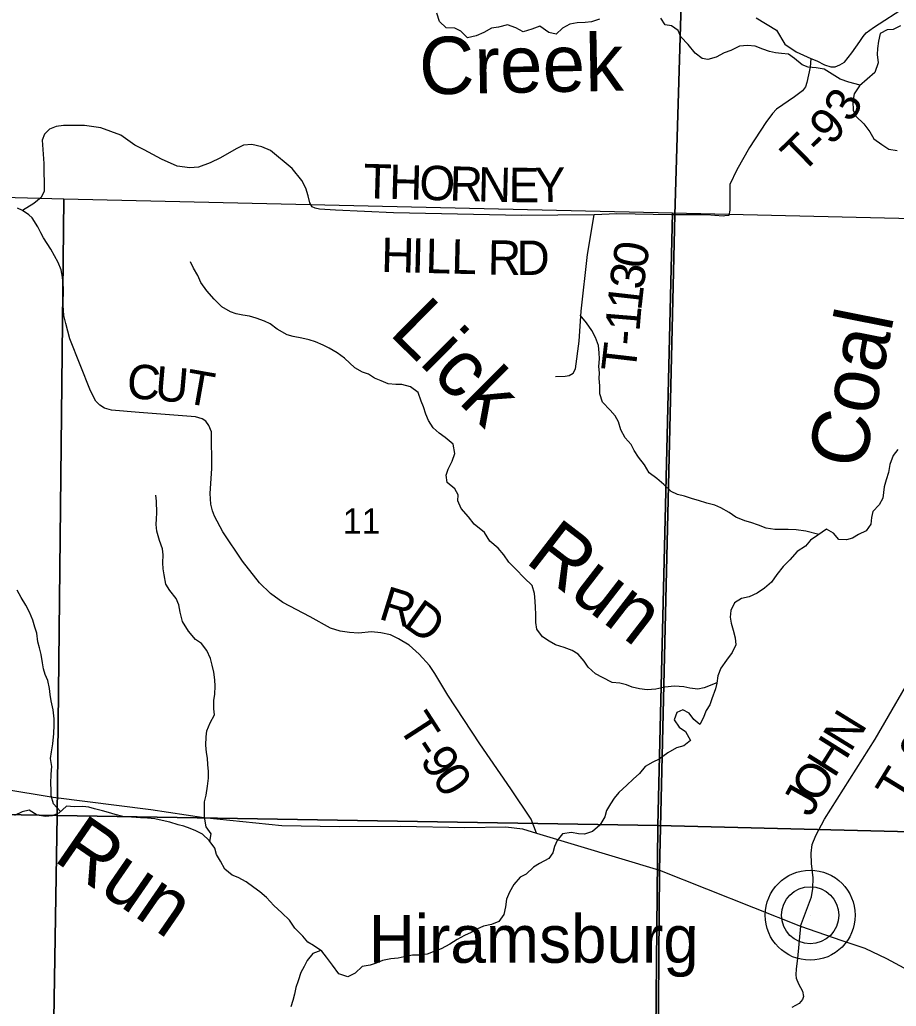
# Model space of a CAD drawing. Extents: x 2043100 to 2470832, y 443715 to 810583.
# Drawn here: x 2215610 to 2223259, y 659112 to 667723 of the extents above; entities that cross this region are included whole.
import ezdxf

# ---------------------------------------------------------------- set-up
doc = ezdxf.new("R2010")
doc.units = 0
for name, color, linetype in [('GM_X_County_Road', 7, 'Continuous'), ('GM_X_Minor_River', 7, 'Continuous'), ('GM_X_Minor_River_Text', 7, 'Continuous'), ('GM_X_Section', 7, 'Continuous'), ('GM_X_Section_Text', 7, 'Continuous'), ('GM_X_State_Route', 7, 'Continuous'), ('GM_X_Township', 7, 'Continuous'), ('GM_X_Township_Road', 7, 'Continuous'), ('GM_X_Township_Road_Text', 7, 'Continuous'), ('GM_X_Unincorporated', 7, 'Continuous'), ('GM_X_Unincorporated_Location', 7, 'Continuous'), ('GM_X_Unincorporated_Text', 7, 'Continuous')]:
    doc.layers.add(name, color=color, linetype=linetype)

msp = doc.modelspace()

# ---------------------------------------------------------------- linework, layer by layer
at = {"layer": 'GM_X_County_Road'}
for points in [[(2222035.8, 667738.3), (2222214.4, 667630.6), (2222286, 667510.4), (2222385.2, 667442), (2222512.2, 667384.2), (2222566.5, 667363.1), (2222633.1, 667330.2), (2222687.4, 667313.2), (2222725.4, 667311.8), (2222767.1, 667328.6), (2222806.7, 667353.4), (2222871.3, 667434.7), (2222941.6, 667534.1), (2222970.9, 667576.7), (2222996.3, 667609.2), (2223059.6, 667654.4), (2223348.3, 667841.9)], [(2222422, 659810.2), (2222396.1, 659527.9), (2222384.2, 659437.7), (2222382.2, 659385.6), (2222384.2, 659355.5), (2222406.3, 659307.5), (2222440.3, 659243.4), (2222450.4, 659197.4), (2222440.4, 659169.3), (2222412.4, 659137.2), (2222348.5, 659101.1)]]:
    msp.add_lwpolyline(points, dxfattribs=at)
at = {"layer": 'GM_X_Minor_River'}
for points in [[(2220669.2, 667727.8), (2220599.3, 667703.5), (2220543.3, 667699.3), (2220475.3, 667697.1), (2220411.4, 667682.9), (2220347.5, 667650.6), (2220289.7, 667598.4), (2220225.7, 667612.2), (2220147.6, 667668), (2220079.7, 667641.7), (2220001.8, 667617.4), (2219937.7, 667651.2), (2219865.6, 667679), (2219787.7, 667658.7), (2219725.8, 667650.5), (2219659.9, 667610.2), (2219592, 667582), (2219516.1, 667565.7), (2219458, 667623.6), (2219405.9, 667649.4), (2219331.9, 667653.2), (2219271.8, 667709), (2219249.6, 667779)], [(2222944.6, 667150.6), (2222843.9, 667178.6), (2222769.9, 667204.4), (2222629.7, 667292), (2222559.7, 667303.8), (2222489.7, 667309.5), (2222437.6, 667329.4), (2222369.5, 667383.2), (2222319.4, 667421.1), (2222257.4, 667428.9), (2222205.4, 667434.7), (2222153.4, 667446.5), (2222095.4, 667466.4), (2222027.3, 667492.2), (2221961.3, 667497.9), (2221889.4, 667493.7), (2221815.5, 667455.4), (2221755.6, 667433.2), (2221687.7, 667396.9), (2221615.8, 667376.7), (2221565.8, 667384.5), (2221503.7, 667432.3), (2221443.5, 667506.2), (2221379.3, 667574), (2221355.2, 667630), (2221297.1, 667669.9), (2221243.1, 667677.7), (2221202.9, 667737.6)], [(2223296.3, 667668.6), (2223230.4, 667636.4), (2223178.4, 667634.2), (2223118.6, 667602), (2223102.8, 667535.8), (2223095, 667471.8), (2223093.1, 667419.7), (2223101.3, 667347.7), (2223071.6, 667261.5), (2223005.8, 667203.2), (2222938, 667144.9), (2222890.2, 667076.7), (2222878.4, 667010.6), (2222882.7, 666932.5), (2222904.8, 666880.5), (2222975, 666814.7), (2223027.2, 666744.8), (2223063.3, 666682.9), (2223131.5, 666633), (2223193.6, 666593.2), (2223265.6, 666581.4)], [(2221692.8, 661935), (2221582.5, 661891.8), (2221526.6, 661879.6), (2221458.6, 661887.4), (2221404.6, 661899.2), (2221324.6, 661905), (2221240.6, 661896.7), (2221160.7, 661880.4), (2221084.8, 661874.1), (2221016.8, 661883.9), (2220954.7, 661897.7), (2220904.7, 661917.5), (2220846.7, 661931.4), (2220778.7, 661939.1), (2220696.6, 661980.9), (2220634.5, 662012.8), (2220570.4, 662070.6), (2220536.2, 662122.6), (2220482.1, 662184.5), (2220430, 662218.3), (2220359.9, 662242.2), (2220285.9, 662267.9), (2220229.8, 662297.8), (2220171.7, 662337.6), (2220123.5, 662403.6), (2220113.4, 662461.6), (2220113.1, 662533.7), (2220111, 662591.8), (2220106.8, 662647.9), (2220102.6, 662715.9), (2220082.4, 662784), (2220012.2, 662851.8), (2219940, 662925.7), (2219877.8, 662989.6), (2219835.7, 663051.5), (2219785.5, 663109.4), (2219713.3, 663171.2), (2219665.1, 663247.2), (2219576.9, 663321), (2219524.8, 663382.9), (2219460.6, 663456.8), (2219434.4, 663524.8), (2219436.2, 663574.9), (2219408.1, 663628.8), (2219339.9, 663682.7), (2219331.7, 663746.7), (2219347.6, 663798.9), (2219383.3, 663869.1), (2219407.1, 663937.2), (2219390.9, 664017.3), (2219322.7, 664075.2), (2219270.6, 664115), (2219218.5, 664160.9), (2219178.3, 664224.8), (2219154.2, 664278.8), (2219132, 664342.8), (2219111.8, 664394.8), (2219085.6, 664468.8), (2219019.5, 664518.7), (2218943.5, 664538.5), (2218891.5, 664538.3), (2218825.5, 664544.1), (2218763.4, 664569.9), (2218705.4, 664595.7), (2218653.3, 664629.6), (2218601.3, 664647.4), (2218533.2, 664685.2), (2218445, 664769), (2218378.9, 664814.9), (2218308.8, 664854.7), (2218258.7, 664882.5), (2218190.6, 664910.3), (2218134.6, 664928.2), (2218072.6, 664942), (2217996.6, 664957.8), (2217944.6, 664973.6), (2217856.4, 665021.3), (2217796.3, 665067.2), (2217746.3, 665091.1), (2217674.2, 665116.8), (2217616.2, 665136.7), (2217558.2, 665144.5), (2217500.2, 665156.3), (2217448.1, 665172.1), (2217374, 665217.9), (2217307.9, 665283.8), (2217241.7, 665355.7), (2217189.5, 665429.6), (2217163.3, 665491.5), (2217125.1, 665555.5), (2217101, 665609.5)], [(2222582.3, 663229), (2222470, 663258.8), (2222384, 663270.5), (2222314, 663272.2), (2222256, 663272), (2222200, 663273.9), (2222122, 663283.6), (2222056, 663311.4), (2221989.9, 663333.2), (2221935.9, 663349.1), (2221857.8, 663380.8), (2221799.7, 663422.7), (2221727.6, 663462.5), (2221675.6, 663484.4), (2221605.6, 663502.2), (2221531.5, 663527.9), (2221481.5, 663541.8), (2221411.4, 663565.6), (2221349.4, 663577.4), (2221295.4, 663605.2), (2221231.2, 663667.1), (2221169.1, 663718.9), (2221103, 663766.8), (2221060.8, 663838.7), (2221010.6, 663904.7), (2220972.4, 663962.6), (2220944.3, 664014.6), (2220892.1, 664074.5), (2220855.9, 664144.4), (2220833.7, 664212.4), (2220805.6, 664264.4), (2220763.4, 664316.3), (2220695.2, 664384.2), (2220673, 664456.2), (2220670.8, 664528.3), (2220666.6, 664590.4), (2220668.5, 664640.4), (2220664.3, 664696.5), (2220668.1, 664762.6), (2220665.9, 664816.6), (2220659.7, 664880.7), (2220635.5, 664950.7), (2220601.4, 665010.7), (2220555.2, 665078.6), (2220499, 665144.5)], [(2223273.5, 663970.4), (2223231.6, 663920.2), (2223201.9, 663842)], [(2223201.9, 663842), (2223192.1, 663769.9), (2223170.3, 663707.7), (2223152.5, 663645.6), (2223146.7, 663595.5), (2223140.8, 663545.4), (2223109, 663489.2), (2223055.2, 663431), (2223043.4, 663376.9), (2223037.5, 663320.8), (2222995.8, 663260.6), (2222929.9, 663228.3), (2222878, 663198.1), (2222824.1, 663181.9), (2222758.1, 663185.7), (2222711.9, 663241.6), (2222649.8, 663277.4), (2222574, 663223.1), (2222510.2, 663178.8), (2222466.4, 663128.6), (2222392.5, 663082.3), (2222328.8, 663009.9), (2222273, 662951.7), (2222215.2, 662879.4), (2222169.5, 662813.1), (2222109.6, 662760.9), (2222043.8, 662718.6), (2221975.9, 662684.3), (2221908, 662670), (2221846.1, 662631.8), (2221814.3, 662567.6), (2221808.5, 662507.5), (2221818.7, 662455.4), (2221834.9, 662395.4), (2221853.1, 662327.4), (2221857.3, 662267.3), (2221827.5, 662199.1), (2221777.7, 662132.8), (2221727.9, 662062.6), (2221702.1, 661996.4), (2221692.4, 661932.3), (2221682.5, 661882.2), (2221648.8, 661793.9), (2221631, 661743.8), (2221601.1, 661693.6), (2221573.3, 661627.4), (2221545.5, 661571.2), (2221493.4, 661615.1), (2221451.2, 661671.1), (2221397.2, 661698.9), (2221345.3, 661674.7), (2221321.5, 661610.5), (2221365.7, 661546.6), (2221419.8, 661510.7), (2221464, 661430.8), (2221404.1, 661384.5), (2221340.2, 661368.2), (2221264.4, 661323.9), (2221190.6, 661267.6), (2221134.7, 661241.4), (2221068.8, 661205.1), (2221017, 661142.8), (2220963.2, 661094.6), (2220907.4, 661040.3), (2220837.6, 660978), (2220795.8, 660927.7), (2220764, 660877.6), (2220730.2, 660821.4), (2220716.3, 660765.2), (2220672.6, 660693), (2220606.8, 660636.7), (2220538.9, 660614.4), (2220486.9, 660616.2), (2220424.9, 660628), (2220346.9, 660615.7), (2220299.1, 660559.5), (2220277.3, 660507.3), (2220261.5, 660451.2), (2220225.7, 660401), (2220145.8, 660358.7), (2220093.9, 660324.4), (2220028.2, 660264.1), (2219976.3, 660237.9), (2219922.5, 660173.6), (2219882.7, 660107.4), (2219856.9, 660047.2), (2219849.1, 659979.1), (2219835.3, 659913), (2219791.5, 659852.7), (2219727.6, 659826.5), (2219655.7, 659810.2), (2219599.8, 659784), (2219547.9, 659755.8), (2219492, 659729.5), (2219428.2, 659693.2), (2219362.3, 659655), (2219288.5, 659612.6), (2219218.6, 659586.4), (2219166.7, 659566.2), (2219092.7, 659557.9), (2219036.7, 659557.7)], [(2217270.2, 660550.8), (2217280.2, 660617.2), (2217238, 660677.1), (2217223.8, 660761.2), (2217221.6, 660825.3), (2217223.3, 660895.4), (2217237.2, 660955.5), (2217248.9, 661033.7), (2217256.7, 661103.8), (2217256.5, 661161.9), (2217252.3, 661222), (2217248.2, 661276), (2217240, 661326.1), (2217233.8, 661390.2), (2217237.6, 661464.3), (2217241.4, 661516.4), (2217273.2, 661584.6), (2217311, 661656.8), (2217304.8, 661706.9), (2217302.6, 661781), (2217312.4, 661837.1), (2217314.2, 661907.2), (2217314, 661961.3), (2217303.8, 662027.4), (2217289.6, 662089.4), (2217273.5, 662147.4), (2217243.3, 662217.4), (2217195.1, 662279.4), (2217145, 662313.2), (2217082.8, 662387.1), (2217030.6, 662471.1), (2217010.3, 662553.1), (2216998.1, 662615.2), (2216974, 662671.2), (2216919.8, 662741.1), (2216885.6, 662795.1), (2216871.4, 662877.1), (2216863.2, 662929.2), (2216859.1, 662981.2), (2216860.8, 663051.3), (2216854.7, 663103.4), (2216830.5, 663177.4), (2216806.2, 663259.5), (2216802.1, 663315.5), (2216803.9, 663365.6), (2216807.7, 663417.7), (2216803.4, 663521.8), (2216797.3, 663571.9)], [(2215966.3, 660811.2), (2215903.9, 660878.8), (2215883.7, 660948.9), (2215883.6, 661000.9), (2215881.4, 661055), (2215885.1, 661137.2), (2215888.9, 661205.3), (2215878.7, 661275.3), (2215886.5, 661333.5), (2215900.3, 661403.6), (2215908, 661491.8), (2215911.8, 661563.9), (2215909.6, 661622), (2215901.4, 661700.1), (2215885.2, 661778.1), (2215875, 661832.2), (2215868.8, 661886.2), (2215854.6, 661954.3), (2215832.5, 662006.3), (2215816.3, 662058.3), (2215808.2, 662110.4), (2215798, 662182.4), (2215783.8, 662240.5), (2215769.6, 662292.5), (2215759.4, 662368.6), (2215743.2, 662420.6), (2215723.1, 662480.6), (2215694.9, 662550.6), (2215664.7, 662612.6), (2215622.5, 662680.6), (2215588.3, 662742.5)], [(2219036.7, 659557.7), (2218964.8, 659543.4), (2218910.9, 659531.2), (2218846.9, 659527), (2218777, 659510.7), (2218721.1, 659488.5), (2218667.2, 659470.3), (2218597.2, 659460), (2218537.4, 659399.8), (2218473.5, 659369.5), (2218395.5, 659395.2), (2218339.3, 659471.2), (2218287.1, 659541.1), (2218247, 659593), (2218172.8, 659642.8), (2218122.8, 659670.7), (2218080.6, 659722.6), (2218010.4, 659792.5), (2217964.2, 659862.4), (2217896.1, 659928.3), (2217827.9, 659992.1), (2217763.7, 660062), (2217705.6, 660109.9), (2217653.5, 660147.8), (2217585.4, 660197.6), (2217517.3, 660235.4), (2217465.2, 660255.3), (2217401.1, 660307.1), (2217362.9, 660379.1), (2217326.7, 660437.1), (2217312.6, 660491.1), (2217264.4, 660559), (2217204.2, 660612.9), (2217146.2, 660642.8), (2217096.1, 660662.6), (2217042.1, 660682.4), (2216992.1, 660696.3), (2216920, 660720.1), (2216854, 660733.9), (2216790, 660747.7), (2216726, 660753.5), (2216664, 660757.3), (2216586, 660763), (2216510, 660768.8), (2216442, 660786.5), (2216386, 660804.4), (2216331.9, 660818.2), (2216263.9, 660836), (2216213.9, 660849.9), (2216159.9, 660855.7), (2216087.9, 660853.4), (2216018, 660857.2), (2215950.2, 660796.9), (2215892.3, 660772.6), (2215834.3, 660768.4), (2215762.3, 660780.2), (2215692.2, 660822), (2215630.3, 660809.8), (2215564.4, 660777.5)], [(2218236.9, 659599.8), (2218169, 659572.7), (2218117.3, 659510.4), (2218091.4, 659458.3), (2218063.6, 659406.1), (2218039.8, 659333.9), (2218018, 659275.8), (2218008.2, 659217.7), (2217994.4, 659161.5), (2217974.6, 659107.4)]]:
    msp.add_lwpolyline(points, dxfattribs=at)
at = {"layer": 'GM_X_Section'}
for points in [[(2210695, 666305.8), (2215993.7, 666159.5), (2215937.6, 660776.7), (2210609.8, 660874.9)], [(2221305.1, 666036.6), (2221178.6, 660689.2), (2215937.6, 660776.7), (2215993.7, 666159.5)], [(2226612.4, 665913.8), (2226609.8, 665587.6), (2226520, 660556.7), (2221178.6, 660689.2), (2221305.1, 666036.6)], [(2210609.8, 660874.9), (2215937.6, 660776.7), (2215851, 655443.7), (2210521.8, 655544.1)], [(2215937.6, 660776.7), (2221178.6, 660689.2), (2221126.3, 655316.5), (2215851, 655443.7)], [(2221178.6, 660689.2), (2226520, 660556.7), (2226513, 660274.5), (2226447.9, 655167.7), (2221126.3, 655316.5)]]:
    msp.add_lwpolyline(points, close=True, dxfattribs=at)
at = {"layer": 'GM_X_State_Route'}
msp.add_lwpolyline([(2215463, 661008.8), (2215902, 660936.7), (2216753.9, 660830.4), (2217217, 660758.5), (2217896.4, 660689.5), (2218401.3, 660679.9), (2218932.2, 660682.5), (2219495.2, 660673.2), (2219851.8, 660676.9), (2219996.1, 660661.6), (2220120.4, 660623.6), (2221192, 660298.5), (2222422, 659810.2), (2222784.7, 659686.2), (2222985.3, 659619), (2223174, 659527.6), (2223324.5, 659448.1)], dxfattribs=at)
at = {"layer": 'GM_X_Township'}
for points in [[(2194455.6, 656593), (2194569.9, 662033.3), (2194584.6, 665789.8), (2194690, 669865.4), (2194718.3, 672118.5), (2197942.6, 671962), (2199683.1, 671849.5), (2203576.7, 671789.9), (2204928.7, 671759.5), (2206418.8, 671712), (2207163.3, 671713.4), (2214125.7, 671527.1), (2214244.6, 671519.4), (2221487.2, 671304.4), (2221404.5, 668585.8), (2221385.5, 667962), (2221326.3, 666019), (2221192, 660298.5), (2221175.2, 657998.8)], [(2221175.2, 657998.8), (2221192, 660298.5), (2221326.3, 666019), (2221385.5, 667962), (2221404.5, 668585.8), (2221487.2, 671304.4), (2223517.9, 671250.4), (2223585.6, 671237.4), (2223922.3, 671228.3), (2224670.6, 671211.8), (2226544.2, 671184.2), (2226734.7, 671179.6), (2227587.7, 671160.3), (2227864.7, 671154), (2228190.1, 671146.6), (2235751.5, 670952.9)]]:
    msp.add_lwpolyline(points, dxfattribs=at)
at = {"layer": 'GM_X_Township_Road'}
for points in [[(2222512.2, 667384.2), (2222506.1, 667310.4), (2222479.1, 667174), (2222465.4, 667137.8), (2222439.6, 667101.6), (2222372, 667049), (2222214.9, 666941.6), (2222179.1, 666905.2), (2222121.7, 666824.7), (2221979.3, 666607.2), (2221868.8, 666412.1), (2221806.1, 666284.1), (2221807.8, 666234.9), (2221806.1, 666060.9), (2221799, 666015.2), (2221761.3, 666010)], [(2221296, 666019.6), (2220820.2, 666029.3), (2220623.4, 666020.5), (2219988.4, 666012.8), (2218872.8, 666036.2), (2218366.8, 666060.3), (2218226.8, 666069.2), (2218186.8, 666076.9), (2218160.7, 666090.7), (2218142.5, 666124.6), (2218128, 666186.6), (2218107.6, 666252.6), (2218073.1, 666318.4), (2217986.4, 666423.9), (2217799.4, 666580.7), (2217723.2, 666614.2), (2217635.1, 666633.5), (2217563.2, 666626.9), (2217497.4, 666596.4), (2217362, 666517.2), (2217272.4, 666474.4), (2217170.7, 666435.6), (2217094.8, 666429), (2216984.7, 666446.1), (2216848.4, 666505.2), (2216695.9, 666586.1), (2216615.6, 666627.5), (2216491, 666716.7), (2216318.7, 666779.5), (2216176.6, 666800.4), (2215990.7, 666798.9), (2215928.7, 666792.5), (2215868.9, 666767.9), (2215825.3, 666723.5), (2215805.7, 666671.3), (2215819.1, 666469.1), (2215824.8, 666226.8), (2215797.2, 666170.4), (2215733.6, 666119.9), (2215634.1, 666059)], [(2220120.4, 660623.6), (2220071.9, 660743.6), (2219894.1, 661008.8), (2219625.4, 661401.5), (2219346.5, 661828.1), (2219231.2, 662015.6), (2219186.7, 662085.4), (2219096.1, 662184.9), (2219007.5, 662264.4), (2218915.2, 662319.7), (2218845, 662353.3), (2218760.9, 662372.6), (2218680.8, 662380), (2218567, 662369.1), (2218487, 662374.5), (2218404.9, 662385.9), (2218320.8, 662411.3), (2218144.2, 662510.1), (2217905.4, 662636.5), (2217796.9, 662713.8), (2217702.2, 662807.3), (2217554.9, 662996.5), (2217383.2, 663253.6), (2217308.3, 663389.3), (2217291.9, 663437.3), (2217277.5, 663495.3), (2217272.9, 663587.4), (2217285.3, 663805.9), (2217283, 664124.5), (2217260.7, 664180.4), (2217234.4, 664220.3), (2217202.3, 664240.1), (2217144.2, 664255.7), (2216652.1, 664295.9), (2216412.1, 664314.1), (2216350, 664333.6), (2216307.8, 664359.3), (2216275.6, 664393.1), (2216227, 664482.9), (2216047.8, 664938.3), (2216012.9, 665070.3), (2215996.4, 665140.3), (2215989.8, 665228.4), (2215990.7, 665380.7), (2215982, 665474.7), (2215971.6, 665538.8), (2215945.1, 665604.7), (2215882.3, 665720.4), (2215817.7, 665820), (2215793.4, 665863.9), (2215769, 665915.8), (2215718.5, 665993.5), (2215690.3, 666019.4), (2215634.1, 666059), (2215591.9, 666078.7)], [(2220284, 664609), (2220370, 664611.7), (2220404, 664618), (2220439.8, 664638.3), (2220459.6, 664676.5), (2220491.8, 664917.2), (2220509.9, 665179.8), (2220564.2, 665673.1), (2220623.4, 666020.5)], [(2221761.3, 666010), (2221748.1, 666008.2), (2221602.2, 666018.7), (2221326.3, 666019), (2221296, 666019.6)], [(2222422, 659810.2), (2222519.7, 660066.4), (2222530.5, 660138.8), (2222532.8, 660233), (2222518.7, 660357), (2222517.1, 660447.2), (2222525.8, 660523.5), (2222556.4, 660602.2), (2222631.9, 660743.8), (2223073.7, 661443.2), (2223456.2, 662101.5)]]:
    msp.add_lwpolyline(points, dxfattribs=at)
at = {"layer": 'GM_X_Unincorporated'}
for radius in [392.8, 249]:
    msp.add_circle((2222507.4, 659906.3), radius, dxfattribs=at)
at = {"layer": 'GM_X_Unincorporated_Location'}
msp.add_line((2222507.4, 659906.3), (2222507.4, 659906.3), dxfattribs=at)

# ---------------------------------------------------------------- texts
at = {"layer": 'GM_X_Minor_River_Text'}
for s, height, rotation, p in [('Creek', 499.98, 1.08902, (2219098.8, 667070.1)), ('Lick', 500.1, 315.21429, (2218825.1, 664983)), ('Coal', 500.16, 78.77792, (2222973.8, 663786.6)), ('Run', 500.11, 322.31583, (2220009, 662992.4)), ('Run', 500.11, 325.43818, (2215892.7, 660389.8))]:
    msp.add_text(s, height=height, rotation=rotation, dxfattribs=at).set_placement(p)
at = {"layer": 'GM_X_Section_Text'}
msp.add_text('11', height=220.83, rotation=0.00001, dxfattribs=at).set_placement((2218429.2, 663236.2))
at = {"layer": 'GM_X_Township_Road_Text'}
for s, rotation, p in [('3', 60.11361, (2222867.7, 666815.3)), ('9', 45.18048, (2222685.9, 666616.6)), ('T', 44.32418, (2222434, 666370.1)), ('-', 44.46999, (2222595.1, 666527.5)), ('T', 358.37126, (2218605.7, 666166)), ('H', 358.36779, (2218830, 666159.6)), ('O', 358.36921, (2219093.9, 666152.1)), ('R', 358.3679, (2219357.8, 666144.6)), ('N', 358.55309, (2219605.1, 666137.5)), ('E', 359.80928, (2219876.3, 666130.8)), ('Y', 1.0853, (2220107.9, 666130.1)), ('H', 358.54642, (2218761.4, 665522.6)), ('I', 358.54906, (2219025.3, 665515.9)), ('L', 358.55144, (2219148.5, 665512.7)), ('L', 358.60042, (2219373.1, 665507.1)), ('R', 358.97735, (2219692, 665499.4)), ('D', 0.20106, (2219945.3, 665495)), ('0', 80.72247, (2221074.9, 665540.7)), ('3', 83.12994, (2221053.3, 665360.5)), ('1', 83.57533, (2221032.7, 665177.5)), ('1', 85.29037, (2221017.7, 664995.7)), ('-', 85.495, (2221008.1, 664873.2)), ('T', 83.3943, (2220981.1, 664638.3)), ('C', 355.1388, (2216535.9, 664423.4)), ('U', 355.03247, (2216781.3, 664402.5)), ('T', 349.94585, (2217037.3, 664380.6)), ('R', 342.8043, (2218731.9, 662496.4)), ('D', 324.45767, (2218944.6, 662434.8)), ('T', 302.89128, (2218904.9, 661554)), ('N', 58.32224, (2222860.4, 661321.2)), ('T-89', 58.55408, (2223321.2, 660860.8)), ('H', 57.83668, (2222718.4, 661095.3)), ('-', 303.01312, (2219027.2, 661365)), ('9', 303.41272, (2219095.5, 661259.8)), ('0', 304.58263, (2219201, 661100)), ('O', 57.98727, (2222578.6, 660871.7)), ('J', 60.63294, (2222511.4, 660752.1))]:
    msp.add_text(s, height=300, rotation=rotation, dxfattribs=at).set_placement(p)
at = {"layer": 'GM_X_Unincorporated_Text'}
msp.add_text('Hiramsburg', height=416.67, rotation=0.00001, dxfattribs=at).set_placement((2218655.8, 659491.3))

doc.saveas('drawing.dxf')
